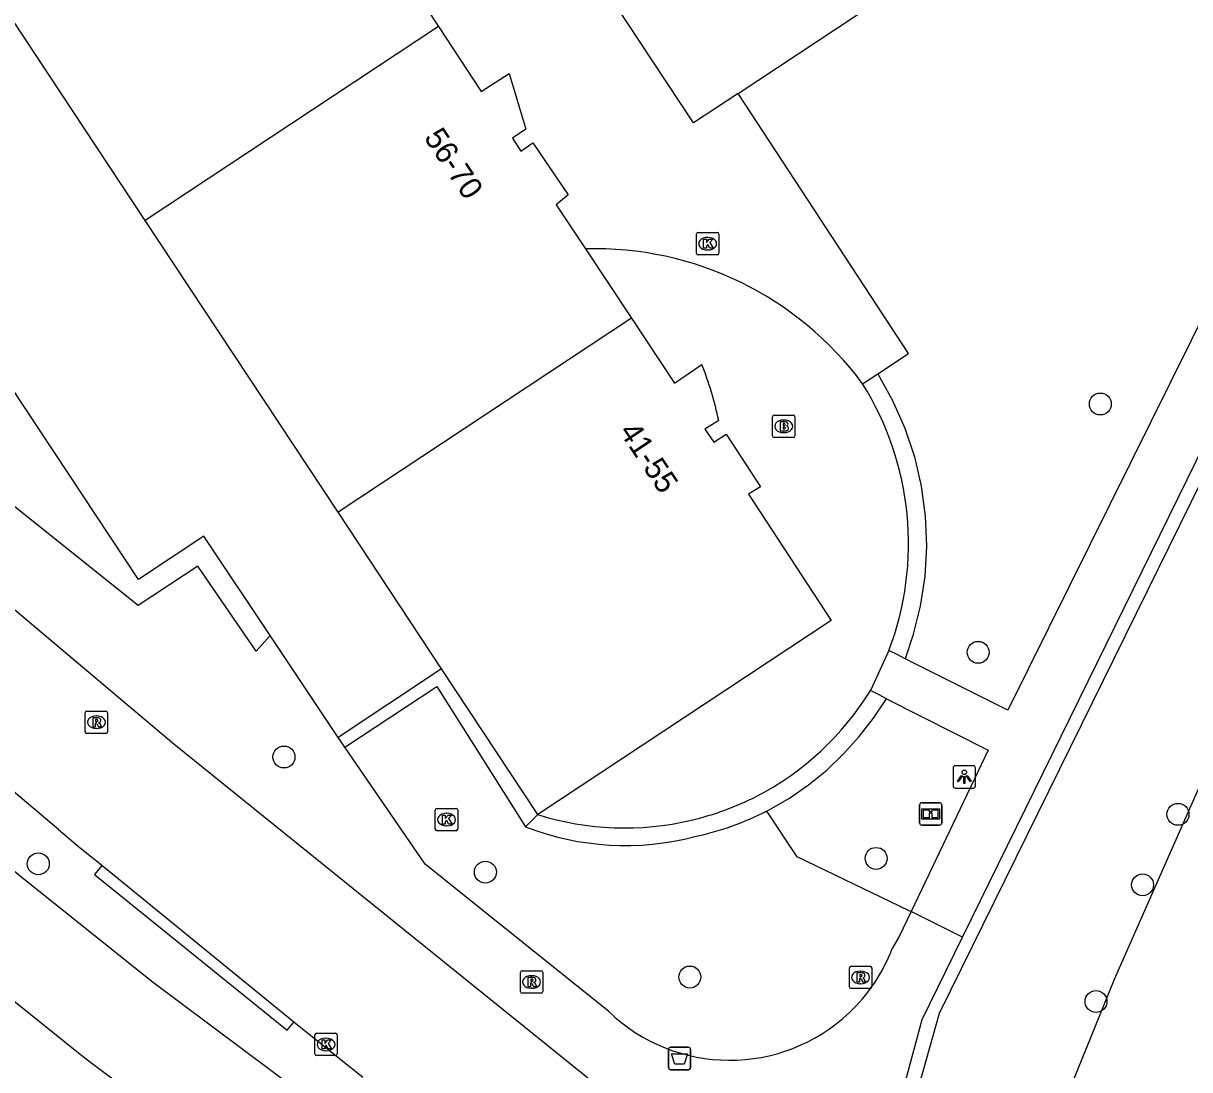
# Model space of a CAD drawing. Extents: x 161087 to 161922, y 382574 to 383873.
# Drawn here: x 161729.8 to 161781.9, y 383055.9 to 383102.6 of the extents above; entities that cross this region are included whole.
import ezdxf

# ---------------------------------------------------------------- set-up
doc = ezdxf.new("R2010")
doc.units = 0
for name, color, linetype in [('IMGEO_Afvalbak', 7, 'Continuous'), ('IMGEO_Berm_gesloten', 7, 'Continuous'), ('IMGEO_Boom', 7, 'Continuous'), ('IMGEO_Brandkraan', 7, 'Continuous'), ('IMGEO_Fietspad_gesloten', 7, 'Continuous'), ('IMGEO_Groenvoorziening', 7, 'Continuous'), ('IMGEO_Haag', 7, 'Continuous'), ('IMGEO_Informatiebord', 7, 'Continuous'), ('IMGEO_Kademuur', 7, 'Continuous'), ('IMGEO_Kolk', 7, 'Continuous'), ('IMGEO_Lichtpunt', 7, 'Continuous'), ('IMGEO_Pand', 7, 'Continuous'), ('IMGEO_Pand_nummerreeks', 7, 'Continuous'), ('IMGEO_Rijbaan_lokaal_gesloten', 7, 'Continuous'), ('IMGEO_Rioolput', 7, 'Continuous'), ('IMGEO_Voetpad_open', 7, 'Continuous'), ('IMGEO_Waterloop', 7, 'Continuous')]:
    doc.layers.add(name, color=color, linetype=linetype)

msp = doc.modelspace()

# ---------------------------------------------------------------- linework, layer by layer
at = {"layer": 'IMGEO_Afvalbak'}
for p, q in [((161758.593, 383056.049), (161758.593, 383056.849)), ((161758.593, 383056.849), (161758.593, 383056.049)), ((161758.693, 383056.949), (161759.483, 383056.949)), ((161759.483, 383056.949), (161758.693, 383056.949)), ((161759.583, 383056.849), (161759.583, 383056.049)), ((161759.583, 383056.049), (161759.583, 383056.849)), ((161759.483, 383055.949), (161758.693, 383055.949)), ((161758.693, 383055.949), (161759.483, 383055.949))]:
    msp.add_line(p, q, dxfattribs=at)
msp.add_lwpolyline([(161758.736, 383056.663), (161759.44, 383056.663), (161759.291, 383056.193), (161758.885, 383056.193), (161758.736, 383056.663)], dxfattribs=at)
for centre, start, end in [((161758.693, 383056.849), 90, 180), ((161758.693, 383056.849), 90, 180), ((161759.483, 383056.849), 0, 90), ((161759.483, 383056.849), 360, 90), ((161758.693, 383056.049), 180, 270), ((161758.693, 383056.049), 180, 270), ((161759.483, 383056.049), 270, 0), ((161759.483, 383056.049), 270, 0)]:
    msp.add_arc(centre, 0.1, start, end, dxfattribs=at)
at = {"layer": 'IMGEO_Berm_gesloten'}
msp.add_lwpolyline([(161733.305, 383065.058), (161732.985, 383064.662), (161741.582, 383057.705), (161741.881, 383058.075)], dxfattribs=at)
at = {"layer": 'IMGEO_Boom'}
for centre in [(161777.869, 383085.648), (161772.415, 383074.57), (161741.436, 383069.901), (161781.332, 383067.342), (161767.862, 383065.375), (161730.473, 383065.131), (161750.425, 383064.763), (161779.753, 383064.195), (161759.549, 383060.081), (161777.676, 383058.992)]:
    msp.add_circle(centre, 0.489, dxfattribs=at)
at = {"layer": 'IMGEO_Brandkraan'}
for p, q in [((161763.237, 383084.227), (161763.237, 383085.079)), ((161763.312, 383085.153), (161764.164, 383085.153)), ((161763.725, 383084.933), (161763.75, 383084.933)), ((161764.238, 383085.079), (161764.238, 383084.227)), ((161764.164, 383084.153), (161763.312, 383084.153)), ((161763.748, 383084.373), (161763.723, 383084.373))]:
    msp.add_line(p, q, dxfattribs=at)
for points in [[(161763.237, 383084.227), (161763.237, 383085.079)], [(161763.312, 383085.153), (161764.164, 383085.153)], [(161764.238, 383085.079), (161764.238, 383084.227)], [(161763.585, 383084.853), (161763.585, 383084.453), (161763.798, 383084.453)], [(161763.816, 383084.853), (161763.585, 383084.853)], [(161763.764, 383084.772), (161763.71, 383084.772), (161763.71, 383084.696)], [(161763.71, 383084.696), (161763.763, 383084.696)], [(161763.772, 383084.62), (161763.71, 383084.62), (161763.71, 383084.539)], [(161763.71, 383084.539), (161763.772, 383084.539)], [(161764.164, 383084.153), (161763.312, 383084.153)]]:
    msp.add_lwpolyline(points, dxfattribs=at)
for centre, radius, start, end in [((161763.314, 383085.077), 0.0765, 91.552, 178.448), ((161763.314, 383085.077), 0.0765, 91.552, 178.448), ((161764.162, 383085.077), 0.0765, 1.552, 88.448), ((161764.162, 383085.077), 0.0765, 1.552, 88.448), ((161763.765, 383084.734), 0.0379, 267.8285, 90.9355), ((161763.773, 383084.579), 0.0404, 269.8759, 90.5077), ((161763.804, 383084.704), 0.251, 268.6676, 293.5347), ((161763.82, 383084.708), 0.145, 59.4692, 91.5367), ((161763.845, 383084.755), 0.0922, 285.5137, 58.1501), ((161763.85, 383084.563), 0.105, 301.3115, 78.989), ((161763.314, 383084.229), 0.0765, 181.552, 268.448), ((161763.314, 383084.229), 0.0765, 181.552, 268.448), ((161764.162, 383084.229), 0.0765, 271.552, 358.448), ((161764.162, 383084.229), 0.0765, 271.552, 358.448)]:
    msp.add_arc(centre, radius, start, end, dxfattribs=at)
for centre, major_axis, ratio, start_param, end_param in [((161763.724, 383084.653), (-0.387, 0.002), 0.722429, 4.712389, 7.853982), ((161763.749, 383084.653), (-0.39, 0.002), 0.717154, 1.570796, 4.712389)]:
    msp.add_ellipse(centre, major_axis=major_axis, ratio=ratio, start_param=start_param, end_param=end_param, dxfattribs=at)
at = {"layer": 'IMGEO_Fietspad_gesloten'}
for points in [[(161743.624, 383053.851), (161735.548, 383059.871), (161729.657, 383064.576), (161721.983, 383070.995)], [(161723.517, 383063.812), (161723.915, 383063.486), (161725.575, 383062.121), (161727.845, 383060.246), (161732.417, 383056.586), (161732.861, 383056.236), (161735.87, 383053.996)]]:
    msp.add_lwpolyline(points, dxfattribs=at)
at = {"layer": 'IMGEO_Groenvoorziening'}
for points in [[(161767.932, 383086.991), (161769.314, 383087.895), (161761.708, 383099.507)], [(161744.151, 383070.338), (161748.253, 383073.044), (161752.221, 383066.786)], [(161769.423, 383062.999), (161769.333, 383063.042), (161764.345, 383065.441), (161762.985, 383067.49)]]:
    msp.add_lwpolyline(points, dxfattribs=at)
at = {"layer": 'IMGEO_Haag'}
for points in [[(161767.261, 383086.552), (161767.596, 383086.771), (161767.932, 383086.991)], [(161767.932, 383086.991), (161768.599, 383085.801), (161769.144, 383084.57), (161769.571, 383083.293), (161769.875, 383081.981), (161770.055, 383080.646), (161770.108, 383079.3), (161770.033, 383077.956), (161769.832, 383076.625), (161769.508, 383075.322), (161769.158, 383074.284)], [(161762.985, 383067.49), (161763.09, 383067.544), (161763.99, 383068.069), (161764.847, 383068.661), (161765.657, 383069.318), (161766.413, 383070.034), (161767.113, 383070.807), (161767.751, 383071.631), (161768.324, 383072.501)], [(161752.766, 383067.328), (161752.221, 383066.786)]]:
    msp.add_lwpolyline(points, dxfattribs=at)
for centre, radius, start, end in [((161757.1, 383078.99), 12.918, 281.9609, 297.1022), ((161756.665, 383078.171), 12.221, 248.6751, 284.7502)]:
    msp.add_arc(centre, radius, start, end, dxfattribs=at)
at = {"layer": 'IMGEO_Informatiebord'}
for p, q in [((161769.802, 383066.961), (161769.802, 383067.761)), ((161769.802, 383067.761), (161769.802, 383066.961)), ((161769.902, 383067.861), (161770.692, 383067.861)), ((161770.692, 383067.861), (161769.902, 383067.861)), ((161770.792, 383067.761), (161770.792, 383066.961)), ((161770.792, 383066.961), (161770.792, 383067.761)), ((161770.692, 383066.861), (161769.902, 383066.861)), ((161769.902, 383066.861), (161770.692, 383066.861))]:
    msp.add_line(p, q, dxfattribs=at)
for points in [[(161769.903, 383067.593), (161770.691, 383067.593), (161770.691, 383067.129), (161769.903, 383067.129), (161769.903, 383067.593)], [(161769.968, 383067.528), (161769.968, 383067.194), (161770.243, 383067.194), (161770.244, 383067.407), (161770.348, 383067.408), (161770.349, 383067.194), (161770.626, 383067.194), (161770.626, 383067.528), (161770.35, 383067.528), (161770.35, 383067.448), (161770.244, 383067.448), (161770.244, 383067.528), (161769.968, 383067.528)]]:
    msp.add_lwpolyline(points, dxfattribs=at)
for centre, start, end in [((161769.902, 383067.761), 90, 180), ((161769.902, 383067.761), 90, 180), ((161770.692, 383067.761), 0, 90), ((161770.692, 383067.761), 360, 90), ((161769.902, 383066.961), 180, 270), ((161769.902, 383066.961), 180, 270), ((161770.692, 383066.961), 270, 0), ((161770.692, 383066.961), 270, 0)]:
    msp.add_arc(centre, 0.1, start, end, dxfattribs=at)
at = {"layer": 'IMGEO_Kademuur'}
for points in [[(161771.716, 383061.867), (161800.58, 383120.654)], [(161799.49, 383116.954), (161770.68, 383058.455), (161769.213, 383053.284)], [(161767.267, 383048.361), (161769.91, 383058.189), (161771.716, 383061.867)]]:
    msp.add_lwpolyline(points, dxfattribs=at)
at = {"layer": 'IMGEO_Kolk'}
for p, q in [((161759.919, 383093.3), (161760.771, 383093.3)), ((161759.844, 383092.374), (161759.844, 383093.226)), ((161760.332, 383093.08), (161760.357, 383093.08)), ((161760.845, 383093.226), (161760.845, 383092.374)), ((161760.771, 383092.3), (161759.919, 383092.3)), ((161760.355, 383092.52), (161760.33, 383092.52)), ((161748.191, 383066.681), (161748.191, 383067.533)), ((161748.266, 383067.607), (161749.118, 383067.607)), ((161748.679, 383067.387), (161748.704, 383067.387)), ((161749.192, 383067.533), (161749.192, 383066.681)), ((161748.702, 383066.827), (161748.677, 383066.827)), ((161749.118, 383066.607), (161748.266, 383066.607)), ((161742.814, 383056.649), (161742.814, 383057.501)), ((161742.889, 383057.575), (161743.741, 383057.575)), ((161743.302, 383057.355), (161743.327, 383057.355)), ((161743.815, 383057.501), (161743.815, 383056.649)), ((161743.741, 383056.575), (161742.889, 383056.575)), ((161743.325, 383056.795), (161743.3, 383056.795))]:
    msp.add_line(p, q, dxfattribs=at)
for points in [[(161759.919, 383093.3), (161760.771, 383093.3)], [(161759.844, 383092.374), (161759.844, 383093.226)], [(161760.165, 383093), (161760.288, 383093), (161760.288, 383092.849), (161760.418, 383093), (161760.582, 383093), (161760.436, 383092.849), (161760.589, 383092.6), (161760.437, 383092.6), (161760.352, 383092.764), (161760.288, 383092.697), (161760.288, 383092.6), (161760.165, 383092.6), (161760.165, 383093)], [(161760.845, 383093.226), (161760.845, 383092.374)], [(161760.771, 383092.3), (161759.919, 383092.3)], [(161748.191, 383066.681), (161748.191, 383067.533)], [(161748.266, 383067.607), (161749.118, 383067.607)], [(161748.512, 383067.307), (161748.635, 383067.307), (161748.635, 383067.156), (161748.765, 383067.307), (161748.929, 383067.307), (161748.783, 383067.156), (161748.936, 383066.907), (161748.784, 383066.907), (161748.699, 383067.071), (161748.635, 383067.004), (161748.635, 383066.907), (161748.512, 383066.907), (161748.512, 383067.307)], [(161749.192, 383067.533), (161749.192, 383066.681)], [(161749.118, 383066.607), (161748.266, 383066.607)], [(161742.814, 383056.649), (161742.814, 383057.501)], [(161742.889, 383057.575), (161743.741, 383057.575)], [(161743.815, 383057.501), (161743.815, 383056.649)], [(161743.135, 383057.275), (161743.258, 383057.275), (161743.258, 383057.124), (161743.388, 383057.275), (161743.552, 383057.275), (161743.406, 383057.124), (161743.559, 383056.875), (161743.407, 383056.875), (161743.322, 383057.039), (161743.258, 383056.972), (161743.258, 383056.875), (161743.135, 383056.875), (161743.135, 383057.275)], [(161743.741, 383056.575), (161742.889, 383056.575)]]:
    msp.add_lwpolyline(points, dxfattribs=at)
for centre, start, end in [((161759.921, 383093.224), 91.552, 178.448), ((161759.921, 383093.224), 91.552, 178.448), ((161760.769, 383093.224), 1.552, 88.448), ((161760.769, 383093.224), 1.552, 88.448), ((161759.921, 383092.376), 181.552, 268.448), ((161759.921, 383092.376), 181.552, 268.448), ((161760.769, 383092.376), 271.552, 358.448), ((161760.769, 383092.376), 271.552, 358.448), ((161748.268, 383067.531), 91.552, 178.448), ((161748.268, 383067.531), 91.552, 178.448), ((161749.116, 383067.531), 1.552, 88.448), ((161749.116, 383067.531), 1.552, 88.448), ((161748.268, 383066.683), 181.552, 268.448), ((161748.268, 383066.683), 181.552, 268.448), ((161749.116, 383066.683), 271.552, 358.448), ((161749.116, 383066.683), 271.552, 358.448), ((161742.891, 383057.499), 91.552, 178.448), ((161742.891, 383057.499), 91.552, 178.448), ((161743.739, 383057.499), 1.552, 88.448), ((161743.739, 383057.499), 1.552, 88.448), ((161742.891, 383056.651), 181.552, 268.448), ((161742.891, 383056.651), 181.552, 268.448), ((161743.739, 383056.651), 271.552, 358.448), ((161743.739, 383056.651), 271.552, 358.448)]:
    msp.add_arc(centre, 0.0765, start, end, dxfattribs=at)
for centre, major_axis, ratio, start_param, end_param in [((161760.331, 383092.8), (-0.387, 0.002), 0.722429, 4.712389, 7.853982), ((161760.356, 383092.8), (-0.39, 0.002), 0.717154, 1.570796, 4.712389), ((161748.678, 383067.107), (-0.387, 0.002), 0.722429, 4.712389, 7.853982), ((161748.703, 383067.107), (-0.39, 0.002), 0.717154, 1.570796, 4.712389), ((161743.301, 383057.075), (-0.387, 0.002), 0.722429, 4.712389, 7.853982), ((161743.326, 383057.075), (-0.39, 0.002), 0.717154, 1.570796, 4.712389)]:
    msp.add_ellipse(centre, major_axis=major_axis, ratio=ratio, start_param=start_param, end_param=end_param, dxfattribs=at)
at = {"layer": 'IMGEO_Lichtpunt'}
for p, q in [((161771.3, 383069.416), (161771.3, 383068.609)), ((161771.3, 383069.416), (161771.3, 383068.609)), ((161772.202, 383069.511), (161771.394, 383069.511)), ((161772.202, 383069.511), (161771.394, 383069.511)), ((161772.296, 383068.609), (161772.296, 383069.416)), ((161772.296, 383068.609), (161772.296, 383069.416)), ((161771.394, 383068.515), (161772.202, 383068.515)), ((161771.394, 383068.515), (161772.202, 383068.515))]:
    msp.add_line(p, q, dxfattribs=at)
for points in [[(161771.674, 383069.08), (161771.713, 383069.052), (161771.525, 383068.79), (161771.487, 383068.817), (161771.674, 383069.08)], [(161771.776, 383069.032), (161771.823, 383069.032), (161771.823, 383068.71), (161771.776, 383068.71), (161771.776, 383069.032)], [(161771.886, 383069.052), (161771.924, 383069.079), (161772.111, 383068.817), (161772.072, 383068.789), (161771.886, 383069.052)]]:
    msp.add_lwpolyline(points, dxfattribs=at)
msp.add_circle((161771.799, 383069.214), 0.0994, dxfattribs=at)
for centre, start, end in [((161771.394, 383069.416), 90, 180), ((161771.394, 383069.416), 90, 180), ((161772.202, 383069.416), 0, 90), ((161772.202, 383069.416), 0, 90), ((161771.394, 383068.609), 180, 270), ((161771.394, 383068.609), 180, 270), ((161772.202, 383068.609), 270, 0), ((161772.202, 383068.609), 270, 360)]:
    msp.add_arc(centre, 0.0946, start, end, dxfattribs=at)
at = {"layer": 'IMGEO_Pand'}
for points in [[(161761.708, 383099.507), (161759.718, 383098.191), (161751.407, 383110.764), (161753.364, 383112.075), (161752.738, 383113.034), (161747.656, 383120.707)], [(161740.818, 383075.32), (161737.856, 383079.756), (161734.952, 383077.825), (161710.426, 383114.869), (161714.548, 383117.596)], [(161761.708, 383099.507), (161788.255, 383117.066), (161788.176, 383117.221)], [(161739.696, 383115.508), (161741.616, 383112.6), (161742.851, 383113.418), (161743.643, 383110.946), (161743.007, 383110.534), (161743.388, 383109.94), (161743.941, 383110.308), (161745.518, 383107.979), (161744.975, 383107.597), (161748.331, 383102.486)], [(161735.245, 383093.834), (161726.628, 383106.868)], [(161748.331, 383102.486), (161735.245, 383093.834)], [(161748.331, 383102.486), (161750.232, 383099.59), (161751.481, 383100.39), (161752.228, 383097.91), (161751.633, 383097.513), (161752.014, 383096.924), (161752.549, 383097.299), (161754.112, 383094.975), (161753.583, 383094.54), (161754.889, 383092.572)], [(161743.848, 383080.822), (161735.245, 383093.834)], [(161754.889, 383092.572), (161756.942, 383089.479)], [(161756.942, 383089.479), (161743.848, 383080.822)], [(161756.942, 383089.479), (161758.864, 383086.583), (161760.086, 383087.412)], [(161760.84, 383084.913), (161760.222, 383084.526), (161760.621, 383083.939), (161761.165, 383084.303), (161762.698, 383081.948), (161762.166, 383081.626), (161765.858, 383075.989), (161752.766, 383067.328)], [(161748.467, 383073.836), (161743.848, 383080.822)], [(161743.857, 383070.767), (161740.818, 383075.32)], [(161748.467, 383073.836), (161743.857, 383070.767)], [(161752.766, 383067.328), (161748.467, 383073.836)]]:
    msp.add_lwpolyline(points, dxfattribs=at)
msp.add_arc((161745.191, 383081.555), 16.005, 12.1122, 21.4671, dxfattribs=at)
at = {"layer": 'IMGEO_Rijbaan_lokaal_gesloten'}
for points in [[(161727.593, 383077.995), (161736.517, 383070.49), (161763.296, 383048.899), (161760.453, 383043.137)], [(161733.305, 383065.058), (161732.255, 383065.912), (161731.375, 383066.657)], [(161741.881, 383058.075), (161733.305, 383065.058)], [(161744.951, 383055.605), (161741.881, 383058.075)]]:
    msp.add_lwpolyline(points, dxfattribs=at)
msp.add_arc((161156.065, 382391.887), 886.734, 49.54904, 49.938001, dxfattribs=at)
at = {"layer": 'IMGEO_Rioolput'}
for p, q in [((161732.639, 383071.951), (161733.491, 383071.951)), ((161732.564, 383071.025), (161732.564, 383071.877)), ((161733.052, 383071.731), (161733.077, 383071.731)), ((161733.565, 383071.877), (161733.565, 383071.025)), ((161733.491, 383070.951), (161732.639, 383070.951)), ((161733.075, 383071.171), (161733.05, 383071.171)), ((161766.669, 383059.639), (161766.669, 383060.491)), ((161766.744, 383060.565), (161767.596, 383060.565)), ((161767.67, 383060.491), (161767.67, 383059.639)), ((161751.986, 383059.437), (161751.986, 383060.289)), ((161752.061, 383060.363), (161752.913, 383060.363)), ((161752.474, 383060.143), (161752.499, 383060.143)), ((161752.987, 383060.289), (161752.987, 383059.437)), ((161767.157, 383060.345), (161767.182, 383060.345)), ((161752.497, 383059.583), (161752.472, 383059.583)), ((161767.596, 383059.565), (161766.744, 383059.565)), ((161767.18, 383059.785), (161767.155, 383059.785)), ((161752.913, 383059.363), (161752.061, 383059.363))]:
    msp.add_line(p, q, dxfattribs=at)
for points in [[(161732.639, 383071.951), (161733.491, 383071.951)], [(161732.564, 383071.025), (161732.564, 383071.877)], [(161733.153, 383071.649), (161732.901, 383071.651), (161732.901, 383071.251)], [(161732.901, 383071.251), (161733.025, 383071.251), (161733.025, 383071.413), (161733.036, 383071.413)], [(161733.079, 383071.57), (161733.025, 383071.57), (161733.025, 383071.489)], [(161733.025, 383071.489), (161733.077, 383071.489)], [(161733.565, 383071.877), (161733.565, 383071.025)], [(161733.491, 383070.951), (161732.639, 383070.951)], [(161733.083, 383071.384), (161733.154, 383071.251), (161733.294, 383071.251), (161733.229, 383071.377)], [(161766.669, 383059.639), (161766.669, 383060.491)], [(161766.744, 383060.565), (161767.596, 383060.565)], [(161767.67, 383060.491), (161767.67, 383059.639)], [(161751.986, 383059.437), (161751.986, 383060.289)], [(161752.061, 383060.363), (161752.913, 383060.363)], [(161752.575, 383060.061), (161752.323, 383060.063), (161752.323, 383059.663)], [(161752.501, 383059.982), (161752.447, 383059.982), (161752.447, 383059.901)], [(161752.987, 383060.289), (161752.987, 383059.437)], [(161767.258, 383060.263), (161767.006, 383060.265), (161767.006, 383059.865)], [(161767.006, 383059.865), (161767.13, 383059.865), (161767.13, 383060.027), (161767.141, 383060.027)], [(161767.184, 383060.184), (161767.13, 383060.184), (161767.13, 383060.103)], [(161767.13, 383060.103), (161767.182, 383060.103)], [(161767.188, 383059.998), (161767.259, 383059.865), (161767.399, 383059.865), (161767.334, 383059.991)], [(161752.323, 383059.663), (161752.447, 383059.663), (161752.447, 383059.825), (161752.458, 383059.825)], [(161752.447, 383059.901), (161752.499, 383059.901)], [(161752.505, 383059.796), (161752.576, 383059.663), (161752.716, 383059.663), (161752.651, 383059.789)], [(161767.596, 383059.565), (161766.744, 383059.565)], [(161752.913, 383059.363), (161752.061, 383059.363)]]:
    msp.add_lwpolyline(points, dxfattribs=at)
for centre, radius, start, end in [((161732.641, 383071.875), 0.0765, 91.552, 178.448), ((161732.641, 383071.875), 0.0765, 91.552, 178.448), ((161733.489, 383071.875), 0.0765, 1.552, 88.448), ((161733.489, 383071.875), 0.0765, 1.552, 88.448), ((161733.035, 383071.36), 0.0533, 26.0293, 88.6989), ((161733.061, 383071.678), 0.19, 274.7715, 282.9687), ((161733.085, 383071.474), 0.0964, 77.0061, 93.1865), ((161733.099, 383071.531), 0.0378, 276.6634, 79.6772), ((161733.152, 383071.539), 0.109, 350.3612, 89.416), ((161733.15, 383071.539), 0.112, 277.5842, 350.9817), ((161733.134, 383071.324), 0.108, 29.5134, 73.7905), ((161732.641, 383071.027), 0.0765, 181.552, 268.448), ((161732.641, 383071.027), 0.0765, 181.552, 268.448), ((161733.489, 383071.027), 0.0765, 271.552, 358.448), ((161733.489, 383071.027), 0.0765, 271.552, 358.448), ((161766.746, 383060.489), 0.0765, 91.552, 178.448), ((161766.746, 383060.489), 0.0765, 91.552, 178.448), ((161767.594, 383060.489), 0.0765, 1.552, 88.448), ((161767.594, 383060.489), 0.0765, 1.552, 88.448), ((161752.063, 383060.287), 0.0765, 91.552, 178.448), ((161752.063, 383060.287), 0.0765, 91.552, 178.448), ((161752.507, 383059.886), 0.0964, 77.0061, 93.1865), ((161752.521, 383059.943), 0.0378, 276.6634, 79.6772), ((161752.574, 383059.951), 0.109, 350.3612, 89.416), ((161752.911, 383060.287), 0.0765, 1.552, 88.448), ((161752.911, 383060.287), 0.0765, 1.552, 88.448), ((161767.14, 383059.974), 0.0533, 26.0293, 88.6989), ((161767.166, 383060.292), 0.19, 274.7715, 282.9687), ((161767.19, 383060.088), 0.0964, 77.0061, 93.1865), ((161767.204, 383060.145), 0.0378, 276.6634, 79.6772), ((161767.257, 383060.153), 0.109, 350.3612, 89.416), ((161767.255, 383060.153), 0.112, 277.5842, 350.9817), ((161767.239, 383059.938), 0.108, 29.5134, 73.7905), ((161752.063, 383059.439), 0.0765, 181.552, 268.448), ((161752.063, 383059.439), 0.0765, 181.552, 268.448), ((161752.457, 383059.772), 0.0533, 26.0293, 88.6989), ((161752.483, 383060.09), 0.19, 274.7715, 282.9687), ((161752.572, 383059.951), 0.112, 277.5842, 350.9817), ((161752.556, 383059.736), 0.108, 29.5134, 73.7905), ((161752.911, 383059.439), 0.0765, 271.552, 358.448), ((161752.911, 383059.439), 0.0765, 271.552, 358.448), ((161766.746, 383059.641), 0.0765, 181.552, 268.448), ((161766.746, 383059.641), 0.0765, 181.552, 268.448), ((161767.594, 383059.641), 0.0765, 271.552, 358.448), ((161767.594, 383059.641), 0.0765, 271.552, 358.448)]:
    msp.add_arc(centre, radius, start, end, dxfattribs=at)
for centre, major_axis, ratio, start_param, end_param in [((161733.051, 383071.451), (-0.387, 0.002), 0.722429, 4.712389, 7.853982), ((161733.076, 383071.451), (-0.39, 0.002), 0.717154, 1.570796, 4.712389), ((161752.473, 383059.863), (-0.387, 0.002), 0.722429, 4.712389, 7.853982), ((161752.498, 383059.863), (-0.39, 0.002), 0.717154, 1.570796, 4.712389), ((161767.156, 383060.065), (-0.387, 0.002), 0.722429, 4.712389, 7.853982), ((161767.181, 383060.065), (-0.39, 0.002), 0.717154, 1.570796, 4.712389)]:
    msp.add_ellipse(centre, major_axis=major_axis, ratio=ratio, start_param=start_param, end_param=end_param, dxfattribs=at)
at = {"layer": 'IMGEO_Voetpad_open'}
for points in [[(161797.392, 383119.681), (161773.746, 383071.988), (161769.158, 383074.284)], [(161740.818, 383075.32), (161740.194, 383074.625), (161737.597, 383078.416), (161734.929, 383076.654), (161734.133, 383077.291), (161711.799, 383095.157)], [(161768.435, 383074.646), (161767.608, 383072.863)], [(161769.158, 383074.284), (161768.795, 383074.466), (161768.435, 383074.646)], [(161768.324, 383072.501), (161767.966, 383072.682), (161767.608, 383072.863)], [(161768.324, 383072.501), (161772.868, 383070.204), (161769.423, 383062.999)], [(161744.151, 383070.338), (161743.857, 383070.767)], [(161755.935, 383058.545), (161750.231, 383063.113), (161747.731, 383065.115), (161744.151, 383070.338)], [(161769.423, 383062.999), (161768.893, 383061.89), (161768.584, 383061.352)], [(161771.716, 383061.867), (161769.479, 383062.972), (161769.423, 383062.999)]]:
    msp.add_lwpolyline(points, dxfattribs=at)
for centre, radius, start, end in [((161755.303, 383077.7), 14.877, 36.5108, 91.5957), ((161755.834, 383079.414), 13.473, 339.2736, 31.9894), ((161756.589, 383079.641), 12.936, 297.4012, 328.4026), ((161756.641, 383079.705), 12.97, 283.2541, 297.0668), ((161756.64, 383079.679), 12.945, 252.5844, 283.2848), ((161761.32, 383064.151), 7.785, 313.3946, 338.9297), ((161761.328, 383064.146), 7.775, 226.0811, 313.3744)]:
    msp.add_arc(centre, radius, start, end, dxfattribs=at)
at = {"layer": 'IMGEO_Waterloop'}
msp.add_lwpolyline([(161803.606, 383114.94), (161796.435, 383099.659), (161787.184, 383079.214), (161784.657, 383073.95), (161778.482, 383059.97), (161774.794, 383050.883), (161772.989, 383050.592)], dxfattribs=at)

# ---------------------------------------------------------------- texts
at = {"layer": 'IMGEO_Pand_nummerreeks'}
for s, rotation, p in [('56-70', 303.5668, (161747.658, 383097.537)), ('41-55', 303.6687, (161756.364, 383084.419))]:
    msp.add_text(s, height=1, rotation=rotation, dxfattribs=at).set_placement(p)

doc.saveas('drawing.dxf')
